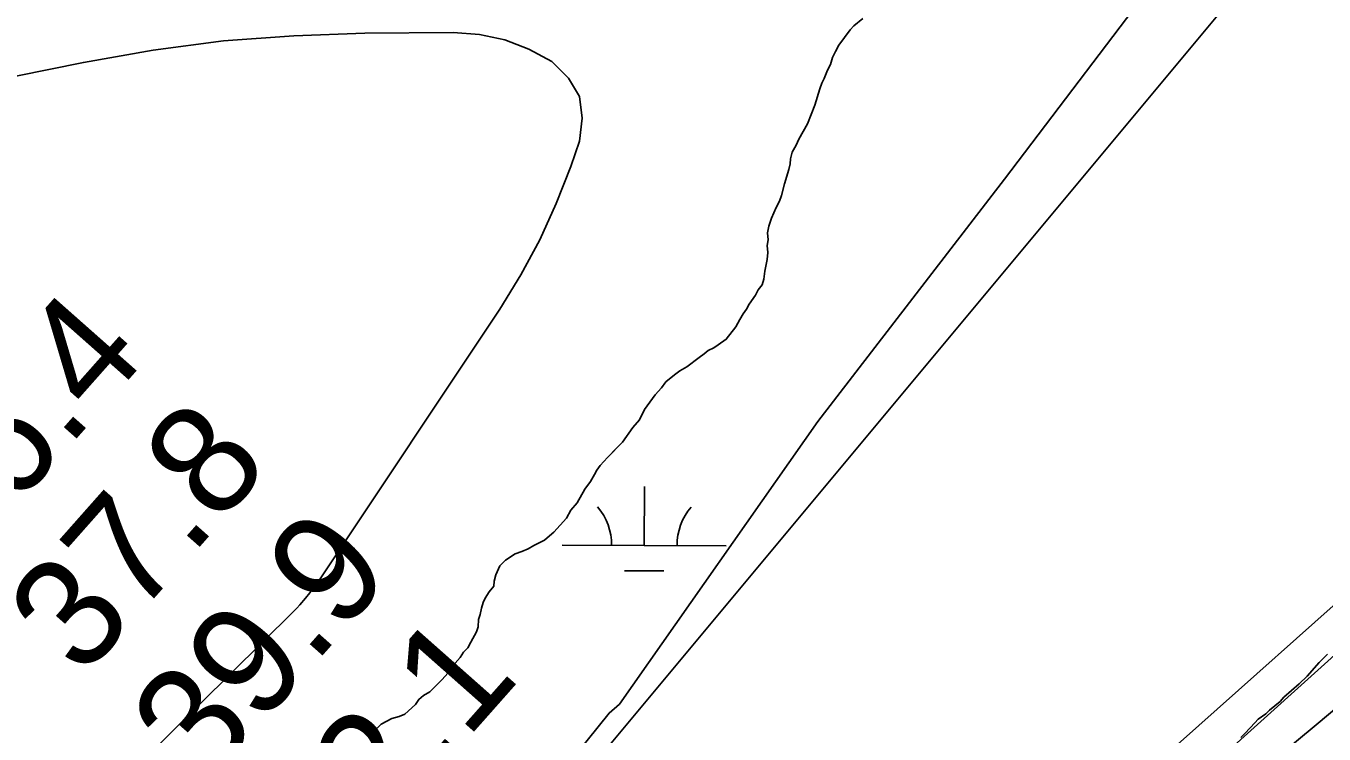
# Model space of a CAD drawing. Extents: x 3172297 to 3210190, y 958463 to 983887.
# Drawn here: x 3192652 to 3193444, y 964716 to 965148 of the extents above; entities that cross this region are included whole.
import ezdxf

# ---------------------------------------------------------------- set-up
doc = ezdxf.new("R2010")
doc.units = 0
for name, color, linetype in [('V-RIVR-RANG', 7, 'Continuous'), ('V-SITE-VEGE', 7, 'Continuous'), ('V-TOPO-MAJR', 7, 'Continuous'), ('V-TOPO-MINR', 7, 'Continuous'), ('V-TOPO-SHOR', 7, 'Continuous'), ('V-WETL-SWMP', 7, 'Continuous')]:
    doc.layers.add(name, color=color, linetype=linetype)

msp = doc.modelspace()

# ---------------------------------------------------------------- linework, layer by layer
at = {"layer": 'V-SITE-VEGE'}
for p, q in [((3193154.85, 965145.3), (3193148, 965135.98)), ((3193157.26, 965147.72), (3193154.85, 965145.3)), ((3193148, 965135.98), (3193145.94, 965132.18)), ((3193144.23, 965128.39), (3193142.87, 965124.25)), ((3193145.94, 965132.18), (3193144.23, 965128.39)), ((3193141.16, 965120.8), (3193139.11, 965115.63)), ((3193142.87, 965124.25), (3193141.16, 965120.8)), ((3193136.37, 965109.42), (3193133.3, 965099.42)), ((3193137.74, 965112.87), (3193136.37, 965109.42)), ((3193139.11, 965115.63), (3193137.74, 965112.87)), ((3193133.3, 965099.42), (3193128.86, 965088.04)), ((3193128.86, 965088.04), (3193123.73, 965078.72)), ((3193123.73, 965078.72), (3193122.02, 965074.93)), ((3193119.62, 965070.79), (3193118.6, 965066.65)), ((3193122.02, 965074.93), (3193119.62, 965070.79)), ((3193118.26, 965063.55), (3193117.59, 965060.1)), ((3193118.6, 965066.65), (3193118.26, 965063.55)), ((3193117.59, 965060.1), (3193114.86, 965051.48)), ((3193114.86, 965051.48), (3193113.16, 965044.24)), ((3193111.79, 965040.79), (3193109.74, 965037)), ((3193113.16, 965044.24), (3193111.79, 965040.79)), ((3193107.01, 965030.45), (3193105.3, 965025.62)), ((3193109.74, 965037), (3193107.01, 965030.45)), ((3193105.3, 965025.62), (3193104.62, 965021.48)), ((3193104.98, 965017.35), (3193104.3, 965013.9)), ((3193104.62, 965021.48), (3193104.98, 965017.35)), ((3193104.3, 965013.9), (3193104.66, 965009.43)), ((3193104.66, 965009.43), (3193104.33, 965005.29)), ((3193104.33, 965005.29), (3193102.98, 964998.06)), ((3193102.3, 964993.23), (3193101.28, 964989.78)), ((3193102.98, 964998.06), (3193102.3, 964993.23)), ((3193097.17, 964983.57), (3193093.4, 964978.05)), ((3193098.88, 964986.68), (3193097.17, 964983.57)), ((3193101.28, 964989.78), (3193098.88, 964986.68)), ((3193091.69, 964974.94), (3193089.63, 964972.18)), ((3193093.4, 964978.05), (3193091.69, 964974.94)), ((3193087.57, 964968.73), (3193085.18, 964964.24)), ((3193089.63, 964972.18), (3193087.57, 964968.73)), ((3193085.18, 964964.24), (3193079.34, 964956.65)), ((3193071.79, 964951.45), (3193068.35, 964949.72)), ((3193074.54, 964953.19), (3193071.79, 964951.45)), ((3193079.34, 964956.65), (3193074.54, 964953.19)), ((3193062.85, 964945.57), (3193055.29, 964939.69)), ((3193065.94, 964947.65), (3193062.85, 964945.57)), ((3193068.35, 964949.72), (3193065.94, 964947.65)), ((3193051.16, 964937.27), (3193047.73, 964934.84)), ((3193055.29, 964939.69), (3193051.16, 964937.27)), ((3193042.57, 964930.69), (3193039.83, 964926.89)), ((3193047.73, 964934.84), (3193042.57, 964930.69)), ((3193036.06, 964922.75), (3193029.54, 964913.77)), ((3193039.83, 964926.89), (3193036.06, 964922.75)), ((3193029.54, 964913.77), (3193026.46, 964907.56)), ((3193026.46, 964907.56), (3193022.34, 964902.72)), ((3193022.34, 964902.72), (3193016.17, 964893.75)), ((3193016.17, 964893.75), (3193006.9, 964884.42)), ((3193002.44, 964879.58), (3193000.38, 964876.82)), ((3193006.9, 964884.42), (3193002.44, 964879.58)), ((3192999.01, 964874.06), (3192996.62, 964869.92)), ((3193000.38, 964876.82), (3192999.01, 964874.06)), ((3192993.19, 964865.09), (3192988.39, 964856.81)), ((3192996.62, 964869.92), (3192993.19, 964865.09)), ((3192988.39, 964856.81), (3192984.62, 964852.32)), ((3192984.62, 964852.32), (3192981.88, 964847.48)), ((3192981.88, 964847.48), (3192974.33, 964838.85)), ((3192968.49, 964834.01), (3192961.96, 964830.89)), ((3192971.58, 964836.77), (3192968.49, 964834.01)), ((3192974.33, 964838.85), (3192971.58, 964836.77)), ((3192950.6, 964825.68), (3192944.76, 964821.88)), ((3192954.73, 964827.07), (3192950.6, 964825.68)), ((3192958.52, 964828.81), (3192954.73, 964827.07)), ((3192961.96, 964830.89), (3192958.52, 964828.81)), ((3192941.33, 964818.42), (3192938.94, 964812.9)), ((3192944.76, 964821.88), (3192941.33, 964818.42)), ((3192937.91, 964809.11), (3192937.58, 964806.01)), ((3192938.94, 964812.9), (3192937.91, 964809.11)), ((3192934.83, 964802.55), (3192932.44, 964798.76)), ((3192937.58, 964806.01), (3192934.83, 964802.55)), ((3192930.05, 964792.55), (3192929.37, 964788.76)), ((3192931.07, 964796), (3192930.05, 964792.55)), ((3192932.44, 964798.76), (3192931.07, 964796)), ((3192928.35, 964785.66), (3192928.02, 964781.18)), ((3192929.37, 964788.76), (3192928.35, 964785.66)), ((3192926.99, 964778.07), (3192923.57, 964771.86)), ((3192928.02, 964781.18), (3192926.99, 964778.07)), ((3192923.57, 964771.86), (3192921.86, 964768.41)), ((3192917.05, 964762.54), (3192913.97, 964759.09)), ((3192919.11, 964765.65), (3192917.05, 964762.54)), ((3192921.86, 964768.41), (3192919.11, 964765.65)), ((3193440.99, 964759.53), (3193445.94, 964764.5)), ((3192909.51, 964752.87), (3192906.08, 964749.07)), ((3192912.25, 964756.33), (3192909.51, 964752.87)), ((3192913.97, 964759.09), (3192912.25, 964756.33)), ((3193433.69, 964751.09), (3193440.99, 964759.53)), ((3192906.08, 964749.07), (3192898.52, 964741.47)), ((3193419.49, 964738.32), (3193428.74, 964746.33)), ((3193428.74, 964746.33), (3193433.69, 964751.09)), ((3192894.74, 964739.39), (3192892, 964736.97)), ((3192898.52, 964741.47), (3192894.74, 964739.39)), ((3193417.13, 964735.72), (3193419.49, 964738.32)), ((3192889.94, 964733.86), (3192883.41, 964727.99)), ((3192892, 964736.97), (3192889.94, 964733.86)), ((3193408.52, 964728.14), (3193410.68, 964730.31)), ((3193410.68, 964730.31), (3193417.13, 964735.72)), ((3192868.96, 964721.74), (3192861.75, 964714.48)), ((3192875.5, 964725.21), (3192868.96, 964721.74)), ((3192879.97, 964726.6), (3192875.5, 964725.21)), ((3192883.41, 964727.99), (3192879.97, 964726.6)), ((3193395.84, 964716.24), (3193401.64, 964722.73)), ((3193401.64, 964722.73), (3193403.79, 964724.89)), ((3193403.79, 964724.89), (3193408.52, 964728.14)), ((3193393.26, 964713.64), (3193395.84, 964716.24))]:
    msp.add_line(p, q, dxfattribs=at)
at = {"layer": 'V-TOPO-MAJR'}
for points in [[(3194548.52, 965780.85), (3193836.47, 965119.63), (3193829.55, 965112.21), (3193822.6, 965104.81), (3193815.61, 965097.46), (3193808.59, 965090.13), (3193756.42, 965035.99), (3193731.54, 965011.09), (3193706.09, 964986.81), (3193679.77, 964963.47), (3193652.89, 964940.74), (3193625.45, 964918.66), (3193597.83, 964896.79), (3193188.29, 964527.84), (3193172.18, 964511.1), (3193156.23, 964494.23), (3193140.49, 964477.14), (3193124.91, 964459.92), (3192868.12, 964172.41), (3192789.09, 964083.38), (3192710.43, 963994.03), (3192632.33, 963904.2), (3192611.24, 963879.74)], [(3192625.74, 964603.05), (3192815.55, 964790.54), (3192817.44, 964792.5), (3192819.25, 964794.54), (3192822.76, 964798.71), (3192825.33, 964801.88), (3192827.84, 964805.1), (3192830.23, 964808.41), (3192832.55, 964811.77), (3192941.3, 964975.04), (3192954.04, 964995.83), (3192965.67, 965017.17), (3192975.64, 965039.33), (3192984.51, 965062.04), (3192989.82, 965077.36), (3192991.53, 965091.57), (3192989.87, 965104.63), (3192983.16, 965115.95), (3192973.09, 965126.12), (3192958.93, 965133.61), (3192944.26, 965139.33), (3192928.81, 965142.41), (3192912.85, 965143.72), (3192858.93, 965143.34), (3192815.73, 965141.79), (3192772.7, 965138.58), (3192729.92, 965132.88), (3192687.32, 965125.51), (3192524.24, 965092.42)]]:
    msp.add_lwpolyline(points, dxfattribs=at)
at = {"layer": 'V-TOPO-MINR'}
for points in [[(3194372.18, 966226.17), (3193580.04, 965390.46), (3193562.15, 965371.22), (3193544.51, 965351.76), (3193527.25, 965331.96), (3193510.25, 965311.93), (3193009.1, 964710.23), (3193002.17, 964701.92), (3192995.24, 964693.61), (3192988.3, 964685.31), (3192981.36, 964677.01), (3192969.12, 964662.37), (3192968.29, 964661.4), (3192967.46, 964660.43), (3192965.75, 964658.52), (3192960.13, 964652.39), (3192956.44, 964648.39), (3192952.71, 964644.43), (3192948.94, 964640.51), (3192945.15, 964636.61), (3192809.87, 964499.28), (3192738.63, 964426.54), (3192667.68, 964353.51), (3192597.16, 964280.07)], [(3192571.81, 963879.84), (3193091.53, 964458.07), (3193115.05, 964483.92), (3193138.78, 964509.58), (3193162.82, 964534.94), (3193187.06, 964560.11), (3193751.04, 965062.55), (3193756.82, 965066.65), (3193762.54, 965070.82), (3193768.19, 965075.08), (3193773.79, 965079.41), (3193779.25, 965083.91), (3193784.57, 965088.55), (3193789.7, 965093.41), (3193794.69, 965098.42), (3193807.75, 965112.12), (3193809.26, 965113.72), (3193810.75, 965115.34), (3193813.66, 965118.64), (3194212.02, 965582.11)], [(3193465.34, 964743.33), (3193437.93, 964720.39), (3193410.39, 964697.59), (3193382.69, 964675), (3193354.86, 964652.56), (3193327.39, 964629.74), (3193300.52, 964606.26), (3193274.53, 964581.81), (3193249.13, 964556.7), (3193189.52, 964495.56), (3193181.55, 964487.27), (3193173.65, 964478.9), (3193165.87, 964470.42), (3193158.17, 964461.87), (3193067.56, 964359.85), (3193014.79, 964300.09), (3192962.24, 964240.13), (3192910.02, 964179.88), (3192858.02, 964119.44), (3192652.89, 963879.64)]]:
    msp.add_lwpolyline(points, dxfattribs=at)
at = {"layer": 'V-TOPO-SHOR'}
for points in [[(3193154.85, 965145.3), (3193157.26, 965147.72), (3193162.75, 965152.21)], [(3192861.76, 964714.48), (3192868.96, 964721.74), (3192875.5, 964725.21), (3192879.97, 964726.6), (3192883.41, 964727.99), (3192889.94, 964733.86), (3192891.99, 964736.97), (3192894.74, 964739.39), (3192898.52, 964741.47), (3192906.08, 964749.07), (3192909.51, 964752.87), (3192912.25, 964756.33), (3192913.97, 964759.09), (3192917.05, 964762.54), (3192919.11, 964765.65), (3192921.86, 964768.41), (3192923.57, 964771.86), (3192926.99, 964778.07), (3192928.02, 964781.18), (3192928.35, 964785.66), (3192929.37, 964788.76), (3192930.05, 964792.55), (3192931.07, 964796), (3192932.44, 964798.76), (3192934.83, 964802.55), (3192937.58, 964806.01), (3192937.91, 964809.11), (3192938.94, 964812.9), (3192941.33, 964818.42), (3192944.76, 964821.87), (3192950.6, 964825.68), (3192954.73, 964827.07), (3192958.52, 964828.81), (3192961.96, 964830.89), (3192968.49, 964834.01), (3192971.58, 964836.77), (3192974.33, 964838.85), (3192981.88, 964847.48), (3192984.62, 964852.32), (3192988.39, 964856.81), (3192993.19, 964865.09), (3192996.62, 964869.92), (3192999.01, 964874.06), (3193000.38, 964876.82), (3193002.44, 964879.58), (3193006.9, 964884.42), (3193012.74, 964890.3), (3193016.17, 964893.75), (3193022.34, 964902.72), (3193026.46, 964907.56), (3193029.54, 964913.77), (3193036.06, 964922.75), (3193039.83, 964926.89), (3193042.57, 964930.69), (3193047.73, 964934.84), (3193051.16, 964937.27), (3193055.29, 964939.69), (3193062.85, 964945.57), (3193065.94, 964947.65), (3193068.35, 964949.72), (3193071.79, 964951.45), (3193074.54, 964953.19), (3193079.34, 964956.65), (3193085.18, 964964.24), (3193087.57, 964968.73), (3193089.63, 964972.18), (3193091.69, 964974.94), (3193093.4, 964978.05), (3193097.17, 964983.57), (3193098.88, 964986.68), (3193101.28, 964989.78), (3193102.3, 964993.23), (3193102.98, 964998.06), (3193104.33, 965005.29), (3193104.66, 965009.43), (3193104.3, 965013.9), (3193104.98, 965017.35), (3193104.62, 965021.48), (3193105.3, 965025.62), (3193107.01, 965030.45), (3193109.74, 965037), (3193111.79, 965040.79), (3193113.16, 965044.24), (3193114.86, 965051.48), (3193117.59, 965060.1), (3193118.26, 965063.55), (3193118.6, 965066.65), (3193119.62, 965070.79), (3193122.02, 965074.93), (3193123.73, 965078.72), (3193128.86, 965088.04), (3193133.3, 965099.42), (3193136.37, 965109.42), (3193137.74, 965112.87), (3193139.11, 965115.63), (3193141.16, 965120.8), (3193142.87, 965124.25), (3193144.23, 965128.39), (3193145.94, 965132.18), (3193148, 965135.98), (3193154.85, 965145.3)]]:
    msp.add_lwpolyline(points, dxfattribs=at)
at = {"layer": 'V-WETL-SWMP'}
for p, q in [((3193029.4, 964830.8), (3193029.49, 964866.8)), ((3192979.4, 964830.92), (3193079.4, 964830.67)), ((3193017.36, 964815.4), (3193041.36, 964815.34))]:
    msp.add_line(p, q, dxfattribs=at)
for points in [[(3193738.09, 965817.65), (3193624.49, 965630.72), (3193522.75, 965444.79), (3193444.26, 965323.8), (3193348.56, 965185.35), (3193249.16, 965054.18), (3193135.29, 964906.47), (3193014.29, 964734.08), (3193007.95, 964728.57), (3192766.54, 964428.5), (3192623.52, 964274.2)], [(3193154.85, 965145.3), (3193157.26, 965147.72), (3193162.75, 965152.21)], [(3192861.76, 964714.48), (3192868.96, 964721.74), (3192875.5, 964725.21), (3192879.97, 964726.6), (3192883.41, 964727.99), (3192889.94, 964733.86), (3192891.99, 964736.97), (3192894.74, 964739.39), (3192898.52, 964741.47), (3192906.08, 964749.07), (3192909.51, 964752.87), (3192912.25, 964756.33), (3192913.97, 964759.09), (3192917.06, 964762.54), (3192919.11, 964765.65), (3192921.86, 964768.41), (3192923.57, 964771.86), (3192926.99, 964778.07), (3192928.02, 964781.18), (3192928.35, 964785.66), (3192929.37, 964788.76), (3192930.05, 964792.55), (3192931.07, 964796), (3192932.44, 964798.76), (3192934.84, 964802.55), (3192937.58, 964806.01), (3192937.91, 964809.11), (3192938.94, 964812.9), (3192941.33, 964818.42), (3192944.76, 964821.88), (3192950.6, 964825.68), (3192954.73, 964827.07), (3192958.52, 964828.81), (3192961.96, 964830.89), (3192968.49, 964834.01), (3192971.58, 964836.77), (3192974.33, 964838.85), (3192981.88, 964847.48), (3192984.62, 964852.32), (3192988.39, 964856.81), (3192993.19, 964865.09), (3192996.62, 964869.92), (3192999.01, 964874.06), (3193000.38, 964876.82), (3193002.44, 964879.58), (3193006.9, 964884.42), (3193012.74, 964890.3), (3193016.17, 964893.75), (3193022.34, 964902.73), (3193026.46, 964907.56), (3193029.54, 964913.77), (3193036.06, 964922.75), (3193039.83, 964926.89), (3193042.57, 964930.69), (3193047.73, 964934.84), (3193051.16, 964937.26), (3193055.29, 964939.69), (3193062.85, 964945.57), (3193065.94, 964947.65), (3193068.35, 964949.72), (3193071.79, 964951.45), (3193074.54, 964953.19), (3193079.35, 964956.65), (3193085.18, 964964.24), (3193087.57, 964968.73), (3193089.63, 964972.18), (3193091.69, 964974.94), (3193093.4, 964978.05), (3193097.17, 964983.57), (3193098.88, 964986.68), (3193101.28, 964989.78), (3193102.3, 964993.23), (3193102.98, 964998.06), (3193104.33, 965005.29), (3193104.66, 965009.43), (3193104.3, 965013.9), (3193104.98, 965017.35), (3193104.62, 965021.48), (3193105.3, 965025.62), (3193107.01, 965030.45), (3193109.74, 965037), (3193111.79, 965040.79), (3193113.16, 965044.24), (3193114.86, 965051.48), (3193117.59, 965060.1), (3193118.27, 965063.55), (3193118.6, 965066.65), (3193119.62, 965070.79), (3193122.02, 965074.93), (3193123.73, 965078.72), (3193128.86, 965088.04), (3193133.3, 965099.42), (3193136.37, 965109.42), (3193137.74, 965112.87), (3193139.11, 965115.63), (3193141.16, 965120.8), (3193142.87, 965124.25), (3193144.23, 965128.39), (3193145.94, 965132.18), (3193148, 965135.98), (3193154.85, 965145.3)]]:
    msp.add_lwpolyline(points, dxfattribs=at)
for centre, start, end in [((3192974.16, 964831.41), 359.0865, 40.63016), ((3193084.64, 964831.14), 139.0865, 180.63016)]:
    msp.add_arc(centre, 35.25, start, end, dxfattribs=at)

# ---------------------------------------------------------------- texts
at = {"layer": 'V-RIVR-RANG'}
for s, p in [('36.4', (3192611.76, 964815.32)), ('37.8', (3192686.82, 964749.24)), ('39.9', (3192761.7, 964682.96)), ('42.1', (3192838.51, 964618.86))]:
    msp.add_text(s, height=67, rotation=48.49833, dxfattribs=at).set_placement(p)

doc.saveas('drawing.dxf')
